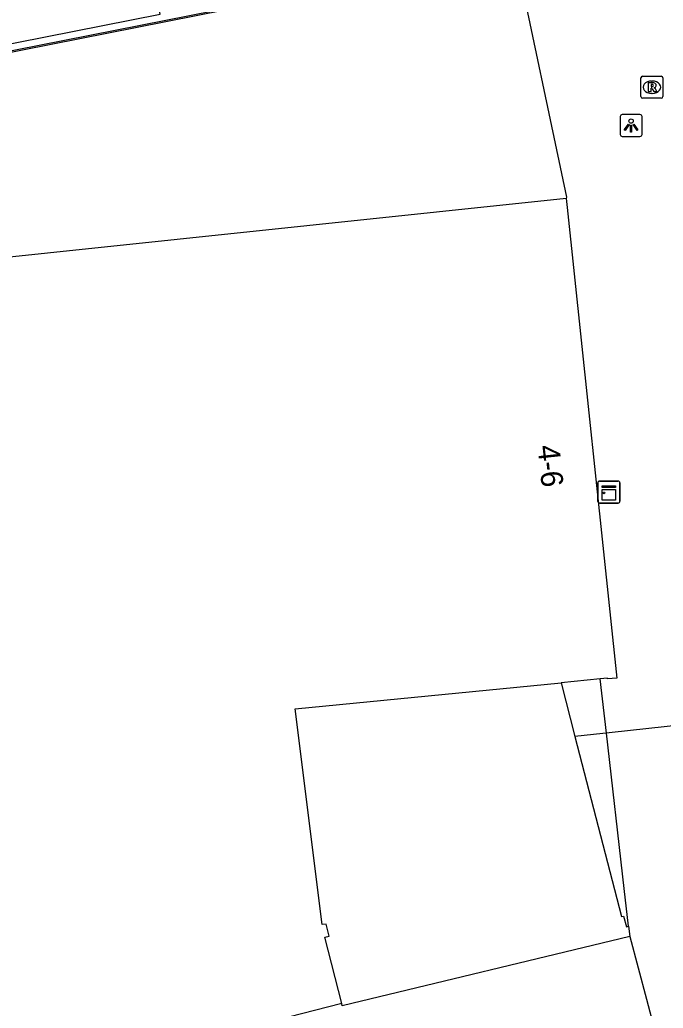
# Model space of a CAD drawing. Extents: x 161087 to 161922, y 382574 to 383873.
# Drawn here: x 161279.2 to 161308.53, y 383529.31 to 383574.33 of the extents above; entities that cross this region are included whole.
import ezdxf

# ---------------------------------------------------------------- set-up
doc = ezdxf.new("R2010")
doc.units = 0
for name, color, linetype in [('IMGEO_Kast', 7, 'Continuous'), ('IMGEO_Lichtpunt', 7, 'Continuous'), ('IMGEO_Lijnafwatering', 7, 'Continuous'), ('IMGEO_Pand', 7, 'Continuous'), ('IMGEO_Pand_nummerreeks', 7, 'Continuous'), ('IMGEO_Pand_overbouw', 7, 'Continuous'), ('IMGEO_Rioolput', 7, 'Continuous'), ('IMGEO_Voetgangersgebied_open', 7, 'Continuous')]:
    doc.layers.add(name, color=color, linetype=linetype)

msp = doc.modelspace()

# ---------------------------------------------------------------- linework, layer by layer
at = {"layer": 'IMGEO_Kast'}
for p, q in [((161305.555, 383552.392), (161305.555, 383553.233)), ((161305.555, 383553.233), (161305.555, 383552.392)), ((161305.63, 383553.317), (161306.471, 383553.317)), ((161306.471, 383553.317), (161305.63, 383553.317)), ((161306.555, 383553.242), (161306.555, 383552.401)), ((161306.555, 383552.401), (161306.555, 383553.242)), ((161306.48, 383552.317), (161305.639, 383552.317)), ((161305.639, 383552.317), (161306.48, 383552.317))]:
    msp.add_line(p, q, dxfattribs=at)
for points in [[(161305.75, 383553.107), (161306.35, 383553.107), (161306.35, 383553.022), (161305.75, 383553.022), (161305.75, 383553.107)], [(161305.75, 383552.932), (161306.35, 383552.932), (161306.35, 383552.443), (161305.75, 383552.443), (161305.75, 383552.932)]]:
    msp.add_lwpolyline(points, dxfattribs=at)
msp.add_circle((161305.834, 383552.781), 0.0377, dxfattribs=at)
for centre, start, end in [((161305.633, 383553.239), 92.4484, 184.2845), ((161305.633, 383553.239), 92.4484, 184.2845), ((161306.477, 383553.239), 2.4484, 94.2845), ((161306.477, 383553.239), 2.4484, 94.2845), ((161305.633, 383552.395), 182.4484, 274.2845), ((161305.633, 383552.395), 182.4484, 274.2845), ((161306.477, 383552.395), 272.4484, 4.2845), ((161306.477, 383552.395), 272.4484, 4.2845)]:
    msp.add_arc(centre, 0.0779, start, end, dxfattribs=at)
at = {"layer": 'IMGEO_Lichtpunt'}
for p, q in [((161306.571, 383569.916), (161306.571, 383569.109)), ((161306.571, 383569.916), (161306.571, 383569.109)), ((161307.473, 383570.011), (161306.665, 383570.011)), ((161307.473, 383570.011), (161306.665, 383570.011)), ((161307.567, 383569.109), (161307.567, 383569.916)), ((161307.567, 383569.109), (161307.567, 383569.916)), ((161306.665, 383569.015), (161307.473, 383569.015)), ((161306.665, 383569.015), (161307.473, 383569.015))]:
    msp.add_line(p, q, dxfattribs=at)
for points in [[(161306.945, 383569.58), (161306.984, 383569.552), (161306.796, 383569.29), (161306.758, 383569.317), (161306.945, 383569.58)], [(161307.047, 383569.532), (161307.094, 383569.532), (161307.094, 383569.21), (161307.047, 383569.21), (161307.047, 383569.532)], [(161307.157, 383569.552), (161307.195, 383569.579), (161307.382, 383569.317), (161307.343, 383569.289), (161307.157, 383569.552)]]:
    msp.add_lwpolyline(points, dxfattribs=at)
msp.add_circle((161307.07, 383569.714), 0.0994, dxfattribs=at)
for centre, start, end in [((161306.665, 383569.916), 90, 180), ((161306.665, 383569.916), 90, 180), ((161307.473, 383569.916), 0, 90), ((161307.473, 383569.916), 0, 90), ((161306.665, 383569.109), 180, 270), ((161306.665, 383569.109), 180, 270), ((161307.473, 383569.109), 270, 0), ((161307.473, 383569.109), 270, 360)]:
    msp.add_arc(centre, 0.0946, start, end, dxfattribs=at)
at = {"layer": 'IMGEO_Lijnafwatering'}
msp.add_lwpolyline([(161273.298, 383571.837), (161292.643, 383575.662)], dxfattribs=at)
at = {"layer": 'IMGEO_Pand'}
for points in [[(161304.112, 383566.187), (161239.077, 383559.341), (161239.122, 383558.916)], [(161304.112, 383566.187), (161304.155, 383565.778), (161306.422, 383544.348), (161305.994, 383544.303), (161305.99, 383544.343), (161305.662, 383544.309), (161303.88, 383544.123)], [(161293.877, 383529.523), (161293.103, 383532.537), (161293.308, 383532.59), (161293.168, 383533.133), (161292.988, 383533.115), (161291.753, 383542.945), (161303.88, 383544.123)], [(161303.88, 383544.123), (161304.51, 383541.685)], [(161304.51, 383541.685), (161306.629, 383533.481), (161306.726, 383533.506), (161306.852, 383533.017), (161306.949, 383533.042), (161307.009, 383532.58)], [(161307.009, 383532.58), (161293.903, 383529.422), (161293.877, 383529.523)], [(161307.009, 383532.58), (161307.766, 383529.722), (161308.562, 383526.719), (161308.767, 383525.946)], [(161293.877, 383529.523), (161284.869, 383527.208)]]:
    msp.add_lwpolyline(points, dxfattribs=at)
at = {"layer": 'IMGEO_Pand_overbouw'}
for points in [[(161281.107, 383597.349), (161234.541, 383588.148), (161206.793, 383582.665), (161185.162, 383578.391), (161185.959, 383574.357), (161187.317, 383567.484), (161189.659, 383555.631), (161285.604, 383574.589), (161284.625, 383579.543), (161283.27, 383586.404)], [(161305.944, 383541.841), (161305.662, 383544.309), (161303.88, 383544.123), (161304.51, 383541.685), (161306.629, 383533.481), (161306.726, 383533.506), (161306.852, 383533.017), (161306.949, 383533.042), (161306.753, 383534.763)]]:
    msp.add_lwpolyline(points, close=True, dxfattribs=at)
at = {"layer": 'IMGEO_Rioolput'}
for p, q in [((161307.516, 383570.831), (161307.516, 383571.683)), ((161307.591, 383571.757), (161308.443, 383571.757)), ((161308.004, 383571.537), (161308.029, 383571.537)), ((161308.517, 383571.683), (161308.517, 383570.831)), ((161308.443, 383570.757), (161307.591, 383570.757)), ((161308.027, 383570.977), (161308.002, 383570.977))]:
    msp.add_line(p, q, dxfattribs=at)
for points in [[(161307.516, 383570.831), (161307.516, 383571.683)], [(161307.591, 383571.757), (161308.443, 383571.757)], [(161308.517, 383571.683), (161308.517, 383570.831)], [(161308.105, 383571.455), (161307.853, 383571.457), (161307.853, 383571.057)], [(161307.853, 383571.057), (161307.977, 383571.057), (161307.977, 383571.219), (161307.988, 383571.219)], [(161308.031, 383571.376), (161307.977, 383571.376), (161307.977, 383571.295)], [(161307.977, 383571.295), (161308.029, 383571.295)], [(161308.035, 383571.19), (161308.106, 383571.057), (161308.246, 383571.057), (161308.181, 383571.183)], [(161308.443, 383570.757), (161307.591, 383570.757)]]:
    msp.add_lwpolyline(points, dxfattribs=at)
for centre, radius, start, end in [((161307.593, 383571.681), 0.0765, 91.552, 178.448), ((161307.593, 383571.681), 0.0765, 91.552, 178.448), ((161308.441, 383571.681), 0.0765, 1.552, 88.448), ((161308.441, 383571.681), 0.0765, 1.552, 88.448), ((161307.987, 383571.166), 0.0533, 26.0293, 88.6989), ((161308.013, 383571.484), 0.19, 274.7715, 282.9687), ((161308.037, 383571.28), 0.0964, 77.0061, 93.1865), ((161308.051, 383571.337), 0.0378, 276.6634, 79.6772), ((161308.104, 383571.345), 0.109, 350.3612, 89.416), ((161308.102, 383571.345), 0.112, 277.5842, 350.9817), ((161308.086, 383571.13), 0.108, 29.5134, 73.7905), ((161307.593, 383570.833), 0.0765, 181.552, 268.448), ((161307.593, 383570.833), 0.0765, 181.552, 268.448), ((161308.441, 383570.833), 0.0765, 271.552, 358.448), ((161308.441, 383570.833), 0.0765, 271.552, 358.448)]:
    msp.add_arc(centre, radius, start, end, dxfattribs=at)
for centre, major_axis, ratio, start_param, end_param in [((161308.003, 383571.257), (-0.387, 0.002), 0.722429, 4.712389, 7.853982), ((161308.028, 383571.257), (-0.39, 0.002), 0.717154, 1.570796, 4.712389)]:
    msp.add_ellipse(centre, major_axis=major_axis, ratio=ratio, start_param=start_param, end_param=end_param, dxfattribs=at)
at = {"layer": 'IMGEO_Voetgangersgebied_open'}
for points in [[(161185.395, 383554.412), (161301.766, 383577.405)], [(161301.766, 383577.405), (161304.119, 383566.256), (161304.112, 383566.187)], [(161325.425, 383543.964), (161322.782, 383543.676), (161306.212, 383541.87), (161304.51, 383541.685)]]:
    msp.add_lwpolyline(points, dxfattribs=at)

# ---------------------------------------------------------------- texts
at = {"layer": 'IMGEO_Pand_nummerreeks'}
msp.add_text('4-6', height=1, rotation=276.0158, dxfattribs=at).set_placement((161302.8, 383554.918))

doc.saveas('drawing.dxf')
